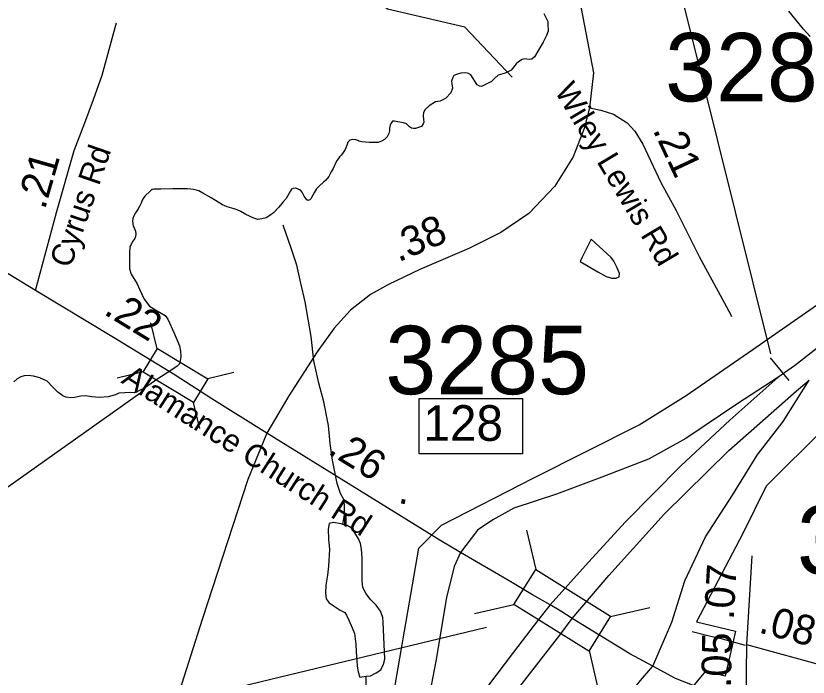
# Model space of a CAD drawing. Extents: x 1662474 to 1856135, y 779280 to 917889.
# Drawn here: x 1781949 to 1785283, y 828102 to 830886 of the extents above; entities that cross this region are included whole.
import ezdxf

# ---------------------------------------------------------------- set-up
doc = ezdxf.new("R2010")
doc.units = 0
for name, color, linetype in [('Cogo Default Point CELL', 7, 'Continuous'), ('Exist Boundary Political City Limit New', 7, 'Continuous'), ('Exist Hydrographic Creek Single Shore', 7, 'Continuous'), ('Exist Hydrographic Misc Water Feature', 7, 'Continuous'), ('Exist Hydrographic Pond Under 1500 Sq Ft', 7, 'Continuous'), ('Exist Road Non-System Type 51', 7, 'Continuous'), ('Exist Road Primary Interstate Divided Center Attributed', 7, 'Continuous'), ('Exist Road Primary Interstate Interchange CELL', 7, 'Continuous'), ('Exist Road Primary Interstate Ramp 1 Lane Attributed', 7, 'Continuous'), ('Exist Road Primary Interstate Structure Ovrhead Sign CELL', 7, 'Continuous'), ('Exist Road Secondary Mileage Tenths English Label', 7, 'Continuous'), ('Exist Road Secondary Structure Standard Bridge CELL', 7, 'Continuous'), ('Exist Road Secondary Structure Standard Bridge Number Label', 7, 'Continuous'), ('Exist Road Secondary Type 51 Attributed', 7, 'Continuous'), ('Exist Road Secondary Type 51 Label', 7, 'Continuous'), ('Map Preparation Boundary City Limit Buffer Line', 7, 'Continuous'), ('Prop DGN Element Guardrail', 7, 'Continuous')]:
    doc.layers.add(name, color=color, linetype=linetype)

msp = doc.modelspace()

# ---------------------------------------------------------------- linework, layer by layer
at = {"layer": 'Exist Boundary Political City Limit New'}
for points in [[(1783511.5, 827873.9), (1783644.9, 828645.9), (1783739.9, 828742.6), (1784129, 828941.5), (1784571.4, 829164.1), (1784768.9, 829287.8), (1785049.5, 829481.6), (1785792.9, 830000)], [(1785600.1, 829397.5), (1785105.9, 828906.1), (1785009.1, 828710.4), (1784813.4, 828334.9), (1784977.4, 828295.8), (1784933.5, 828107.1), (1784851.6, 828127.6), (1784736.2, 827989.2)]]:
    msp.add_lwpolyline(points, dxfattribs=at)
at = {"layer": 'Exist Hydrographic Creek Single Shore'}
for points in [[(1784170.2, 830896.2), (1784181, 830876), (1784186.9, 830861.6), (1784187.9, 830851.9), (1784188.4, 830822.2)], [(1785291.2, 830799.1), (1785263.5, 830830.4), (1785202, 830906.4)], [(1784188.4, 830822.2), (1784181.9, 830802.8), (1784168.5, 830775.8), (1784131.1, 830713), (1784120.1, 830703.6), (1784111.2, 830702.2), (1784098.9, 830703.8), (1784090.2, 830704.6), (1784079.2, 830702.8), (1784064, 830692.1), (1784054, 830683.4), (1784033, 830657.6), (1784008.6, 830645.1), (1783978.4, 830636.1), (1783964.2, 830624.1), (1783950.9, 830609.1), (1783909.1, 830589.1), (1783899.6, 830590.2), (1783890.5, 830596), (1783863, 830637.4), (1783853.5, 830642.9), (1783842.8, 830645.6), (1783821.2, 830645.1), (1783802.6, 830639.2), (1783791.9, 830634.3), (1783787.9, 830626.4), (1783782.9, 830611.4), (1783783.6, 830599.4), (1783785.8, 830581.2), (1783778.8, 830561.6), (1783759, 830539.8), (1783748, 830533.5), (1783734.4, 830527.2), (1783714.6, 830523.6), (1783687.9, 830507.5), (1783671.6, 830492.1), (1783664.8, 830479.4), (1783662.6, 830465.2), (1783663.8, 830450.1), (1783665.2, 830439), (1783663, 830431.7), (1783655.4, 830420.6), (1783644, 830415.4), (1783630.1, 830412), (1783622.5, 830411.8), (1783614.6, 830413.8), (1783605.5, 830418.8), (1783598.9, 830425.6), (1783592.4, 830431.9), (1783579.8, 830436.4), (1783557.1, 830440.6), (1783542, 830442.9), (1783534.6, 830442.2), (1783531.2, 830439.2), (1783527.5, 830433.5), (1783524.4, 830425.9), (1783521.8, 830412.8), (1783520.8, 830402.2), (1783518.1, 830391), (1783511.5, 830376.6), (1783499.8, 830365), (1783487.6, 830358.4), (1783473.1, 830353.4), (1783455.1, 830352.9), (1783435.4, 830352.7), (1783419.9, 830354.2), (1783404.4, 830355.8), (1783392.1, 830358.4), (1783387.9, 830361.3), (1783379.5, 830364.8), (1783366.4, 830365.5), (1783354.5, 830362.4), (1783345.6, 830354), (1783343.2, 830344.6), (1783340.9, 830336.9), (1783335.1, 830323.6), (1783329.6, 830314.9), (1783323, 830307.2), (1783317.5, 830299.1), (1783311.5, 830292.1), (1783307, 830285.5), (1783301.8, 830277.9), (1783294.1, 830265.5), (1783284, 830243.5), (1783275.5, 830229.1), (1783265.9, 830209.4), (1783253.8, 830194.9), (1783243.5, 830185.5), (1783227, 830171.1), (1783214.6, 830157.4), (1783205.8, 830144.2), (1783198.9, 830131.9), (1783191, 830115.7), (1783186.9, 830111.2), (1783177.1, 830108.8), (1783173.8, 830111.8), (1783162.1, 830126.7), (1783154.2, 830143.5), (1783147, 830151.9), (1783137.5, 830156.1)], [(1783137.5, 830156.1), (1783127.2, 830160.6), (1783116.2, 830159.5), (1783109.4, 830156.6), (1783104.4, 830149.8), (1783086.6, 830117.5), (1783073.5, 830102.6), (1783055.4, 830080.2), (1783033.2, 830056.4), (1783017.5, 830045.6), (1783002.1, 830036.1), (1782984, 830031.7), (1782966.9, 830028.8), (1782950.6, 830033.8), (1782916.8, 830049.2), (1782896, 830062.1), (1782880.8, 830069.5), (1782868.2, 830073.9), (1782838, 830082.1), (1782818.9, 830090.8), (1782789.2, 830109.1), (1782770.6, 830120.6), (1782735.4, 830139), (1782719.6, 830149.8), (1782708.6, 830152.9), (1782696.5, 830155.6), (1782685.5, 830157.1), (1782671.9, 830157.9), (1782655.1, 830158.2), (1782610, 830157.4), (1782559, 830157.1), (1782542.8, 830157.1), (1782529.9, 830156.9), (1782523.1, 830155.6), (1782516, 830149.8), (1782491.9, 830127.2), (1782485.2, 830117.2), (1782480.2, 830110.7), (1782476.1, 830097.3), (1782471.1, 830085.8), (1782463.5, 830073.9), (1782452.2, 830056.9), (1782444.4, 830041.4), (1782441.5, 830032.2), (1782440.4, 830022.5), (1782440.9, 830010.1), (1782442.5, 830001), (1782446.8, 829994.4), (1782450.4, 829986.8), (1782452.5, 829979.4), (1782453.5, 829966.6), (1782452.8, 829957.1), (1782449.6, 829948.2), (1782442, 829937.2), (1782428.6, 829914.1), (1782427, 829888.6), (1782428, 829820.9), (1782434.6, 829798.6), (1782459.9, 829757.4), (1782469.5, 829735.1), (1782489.8, 829693.1), (1782512.2, 829664.5), (1782543.5, 829644.3), (1782577.9, 829625.1), (1782589.2, 829609.4), (1782615.5, 829549.8), (1782637.2, 829497.3), (1782641.5, 829474.2), (1782642.8, 829451.9), (1782640.9, 829433.5), (1782637.5, 829421.2), (1782628.4, 829410.9), (1782593.6, 829387.3), (1782547, 829357.4), (1782490.8, 829318.8), (1782448.2, 829299.1), (1782432.8, 829300.2), (1782408.4, 829299.4), (1782382.6, 829297.8), (1782368.5, 829290.5), (1782337.2, 829281.8), (1782299.5, 829279.4), (1782269.2, 829282.6), (1782243, 829286.8), (1782222.2, 829285.8), (1782196, 829279.2), (1782180.5, 829277.4), (1782159.9, 829280.5), (1782146.5, 829287.1), (1782126, 829301.5), (1782103.4, 829324.3), (1782080.5, 829347.9), (1782050.4, 829361.9), (1782023.6, 829369.5), (1782000.5, 829372.4), (1781984.2, 829371.3), (1781970.1, 829366.6), (1781954.9, 829357.4), (1781941.2, 829345.3)]]:
    msp.add_lwpolyline(points, dxfattribs=at)
at = {"layer": 'Exist Hydrographic Misc Water Feature'}
for points in [[(1784037.2, 830628), (1783838.3, 830838.8), (1783513.3, 830914.4), (1783414.2, 830998.5), (1783260.3, 831674.5), (1783236.3, 831701.2), (1783228.3, 831793.3), (1783162.2, 831975.2), (1783147.8, 832185.7)], [(1783325.7, 828744.9), (1783332, 828786.9), (1783332.2, 828818.9), (1783330.4, 828846.9), (1783314.6, 828875), (1783300.9, 828917.2), (1783281.6, 829015.3), (1783272.1, 829085.4), (1783264.6, 829161.5), (1783245.3, 829261.6), (1783223.8, 829339.8), (1783202.4, 829433.9), (1783191.2, 829536.1), (1783166.1, 829682.3), (1783148.7, 829760.4), (1783131.3, 829836.6), (1783107.7, 829908.7), (1783074, 830005.1)], [(1783424.5, 827986.1), (1783423.3, 828106.1)]]:
    msp.add_lwpolyline(points, dxfattribs=at)
at = {"layer": 'Exist Hydrographic Pond Under 1500 Sq Ft'}
for points in [[(1784323.7, 829852.3), (1784397.3, 829807.8), (1784433.2, 829789.5), (1784457.1, 829781.4), (1784475, 829781.2), (1784487.1, 829787.1), (1784489.1, 829801.2), (1784479.5, 829825.3), (1784465.6, 829853.3), (1784453.7, 829869.4), (1784404, 829915.8), (1784370.2, 829946), (1784331.7, 829870.2), (1784323.7, 829852.3)], [(1783325.7, 828744.9), (1783317.7, 828747), (1783285.7, 828753.2), (1783267.6, 828749.4), (1783263.5, 828725.3), (1783265.2, 828683.3), (1783268.9, 828639.3), (1783264.4, 828569.3), (1783260.3, 828531.3), (1783253.9, 828489.4), (1783251.6, 828457.3), (1783255.5, 828431.3), (1783267.2, 828415.3), (1783313.2, 828384.9), (1783333, 828374.8), (1783341, 828362.8), (1783350.9, 828342.6), (1783364.6, 828310.6), (1783374.5, 828286.5), (1783380.2, 828240.5), (1783381.8, 828208.4), (1783383.7, 828174.4), (1783385.5, 828148.4), (1783389.2, 828124.3), (1783397.2, 828102.3), (1783423.3, 828106.1)], [(1783423.3, 828106.1), (1783441.3, 828108), (1783465.3, 828119.8), (1783485.4, 828133.7), (1783495.7, 828157.6), (1783501.8, 828177.6), (1783494.8, 828333.6), (1783493, 828353.7), (1783483.1, 828379.8), (1783465.3, 828405.9), (1783443.4, 828428), (1783431.5, 828442.1), (1783421.6, 828456.2), (1783409.7, 828480.3), (1783406, 828508.3), (1783406.5, 828564.4), (1783406.7, 828604.3), (1783403, 828640.4), (1783399.3, 828664.4), (1783391.3, 828684.5), (1783371.4, 828716.6), (1783359.5, 828730.7), (1783343.7, 828740.9), (1783325.7, 828744.9)]]:
    msp.add_lwpolyline(points, dxfattribs=at)
at = {"layer": 'Exist Road Non-System Type 51'}
msp.add_lwpolyline([(1784794.9, 828293.9), (1784866.1, 828275.8), (1784910.9, 828266.4), (1784961.9, 828252.4), (1785018, 828237.2)], dxfattribs=at)
at = {"layer": 'Exist Road Primary Interstate Divided Center Attributed'}
for points in [[(1787323.5, 830650.8), (1786980.9, 830501.8), (1786710.2, 830375.9), (1786507.6, 830271.4), (1786341.3, 830181.8), (1786215.5, 830109.3), (1785978.2, 829962), (1785750.1, 829812.7), (1785549.6, 829665.5), (1785225.6, 829412.7), (1785155.7, 829363.7)], [(1785155.7, 829363.7), (1784954, 829183.9), (1784746.9, 828991.5), (1784514.5, 828756.8), (1784358.8, 828586.1), (1784197.1, 828406.2)], [(1784290.5, 828349.1), (1784444.5, 828529.7), (1784676.8, 828789), (1784949.7, 829055.7), (1785233.3, 829307.5), (1785286.5, 829352.8)], [(1784197.1, 828406.2), (1784148, 828344.4), (1784043.5, 828207.8), (1783902.8, 828022.2), (1783753.6, 827815.3), (1783596.9, 827575.9), (1783504.4, 827428.5)], [(1783537.1, 827265), (1783578, 827330.4), (1783681.5, 827510.3), (1783806.9, 827701.1), (1783992.2, 827962.8), (1784237.4, 828278.9), (1784290.5, 828349.1)]]:
    msp.add_lwpolyline(points, dxfattribs=at)
at = {"layer": 'Exist Road Primary Interstate Interchange CELL'}
msp.add_lwpolyline([(1783646.6, 829275.5), (1784081.5, 829275.5), (1784081.5, 829042.3), (1783646.6, 829042.3)], close=True, dxfattribs=at)
at = {"layer": 'Exist Road Primary Interstate Ramp 1 Lane Attributed'}
for points in [[(1785155.7, 829363.7), (1784986.7, 829254.7), (1784768.8, 829107.5), (1784610.7, 829020.3), (1784414.5, 828944), (1784223.8, 828873.1), (1784043.9, 828813.2), (1783956.7, 828764.1), (1783891.4, 828720.5), (1783820, 828627.2)], [(1784629.5, 828148.3), (1784708.8, 828333.5), (1784763.3, 828507.9), (1784850.5, 828693.2), (1784964.9, 828867.7), (1785068.5, 829036.7), (1785177.5, 829178.4), (1785286.5, 829352.8)], [(1783820, 828627.2), (1783793.3, 828567.9), (1783760.6, 828437), (1783717, 828169.9), (1783684.3, 828000.9), (1783646.1, 827815.6), (1783602.5, 827679.3), (1783504.4, 827428.5)], [(1783537.1, 827265), (1783771.5, 827494), (1783896.8, 827597.5), (1784049.4, 827690.2), (1784218.3, 827777.4), (1784305.5, 827826.5), (1784409.1, 827902.8), (1784507.2, 828000.9), (1784578, 828088.1), (1784629.5, 828148.3)]]:
    msp.add_lwpolyline(points, dxfattribs=at)
at = {"layer": 'Exist Road Primary Interstate Structure Ovrhead Sign CELL'}
for p, q in [((1785126.5, 829463.7), (1783905.5, 834371.2)), ((1785123.4, 829446.8), (1785202.2, 829351.7))]:
    msp.add_line(p, q, dxfattribs=at)
at = {"layer": 'Exist Road Secondary Structure Standard Bridge CELL'}
for p, q in [((1782544, 829484.1), (1782517, 829594)), ((1782485.3, 829387.3), (1782375.4, 829360.3)), ((1782867, 829384.4), (1782757.1, 829357.4)), ((1782724, 829148.5), (1782697.1, 829258.4)), ((1784098.2, 828720.9), (1784136.5, 828555.5)), ((1783879.1, 828369.8), (1784044.5, 828408.1)), ((1784451.5, 828357.9), (1784616.9, 828396.2)), ((1784361.6, 828213.9), (1784399.9, 828048.5))]:
    msp.add_line(p, q, dxfattribs=at)
for points in [[(1782697.1, 829258.4), (1782485, 829386.8), (1782545, 829485.9), (1782757.1, 829357.4)], [(1784136.5, 828555.5), (1784451.9, 828358.6), (1784360, 828211.3), (1784044.5, 828408.1)]]:
    msp.add_lwpolyline(points, close=True, dxfattribs=at)
at = {"layer": 'Exist Road Secondary Structure Standard Bridge Number Label'}
for p, q in [((1782475.2, 829299.1), (1781210.2, 828403.7)), ((1783929, 828311.1), (1780249, 827425.1))]:
    msp.add_line(p, q, dxfattribs=at)
at = {"layer": 'Exist Road Secondary Type 51 Attributed'}
msp.add_line((1785023.9, 828239.1), (1785442, 828125.7), dxfattribs=at)
for points in [[(1784248.5, 831132.1), (1784327.5, 830917.2), (1784379.3, 830645.5), (1784363, 830499.1)], [(1782032, 829729.9), (1782120, 830057.7), (1782195.1, 830319.2), (1782239.7, 830436), (1782275.8, 830533.4), (1782312, 830636.3), (1782367.7, 830836.6), (1782373.3, 830856.5)], [(1784363, 830499.1), (1784340, 830411.7), (1784293.7, 830292), (1784216.4, 830169.2), (1784107.7, 830054.3), (1783989.5, 829974.7), (1783855, 829906.1), (1783649.4, 829818.6), (1783517.3, 829754.6), (1783442, 829713), (1783357.3, 829646.5), (1783288.5, 829572), (1783216.4, 829471.9), (1783097.2, 829286.2), (1783004.9, 829129.4)], [(1784363, 830499.1), (1784410.8, 830488.6), (1784463.2, 830472.9), (1784520.7, 830436.3), (1784554.2, 830400.7), (1784586.7, 830346.2), (1784662.5, 830184.4), (1784727.5, 830066), (1784824.6, 829873.7), (1784957.3, 829628.1), (1784960.5, 829620.4)], [(1782032, 829729.9), (1781768.9, 829889.9), (1781560.4, 829997.1), (1781275.9, 830117.5)], [(1782619.8, 829373.2), (1782360.5, 829531.6), (1782032, 829729.9)], [(1783004.9, 829129.4), (1782773.5, 829274), (1782619.8, 829373.2)], [(1783004.9, 829129.4), (1782925, 828934), (1782733.4, 828345.1), (1782570.5, 827832.8), (1782551.4, 827751.4), (1782541.8, 827349.2), (1782532.2, 826587.9)], [(1783820, 828627.2), (1783736.7, 828676), (1783004.9, 829129.4)], [(1784197.1, 828406.2), (1784123.6, 828448.5), (1784031.2, 828503.4), (1783820, 828627.2)], [(1785045.4, 828613.2), (1785023.9, 828239.1)], [(1784290.5, 828349.1), (1784241.6, 828379.6), (1784197.1, 828406.2)], [(1784629.5, 828148.3), (1784532.8, 828200.5), (1784290.5, 828349.1)], [(1785023.9, 828239.1), (1785020.5, 828000.1)], [(1785020.5, 828000.1), (1784849.3, 828047.4), (1784725.4, 828096.6), (1784629.5, 828148.3)]]:
    msp.add_lwpolyline(points, dxfattribs=at)
at = {"layer": 'Map Preparation Boundary City Limit Buffer Line'}
for points in [[(1783511.5, 827873.9), (1783644.9, 828645.9), (1783739.9, 828742.6), (1784129, 828941.5), (1784571.4, 829164.1), (1784768.9, 829287.8), (1785049.5, 829481.6), (1785792.9, 830000)], [(1785600.1, 829397.5), (1785105.9, 828906.1), (1785009.1, 828710.4), (1784813.4, 828334.9), (1784977.4, 828295.8), (1784933.5, 828107.1), (1784851.6, 828127.6), (1784736.2, 827989.2)]]:
    msp.add_lwpolyline(points, dxfattribs=at)

# ---------------------------------------------------------------- texts
at = {"layer": 'Cogo Default Point CELL'}
for s, p in [('3287', (1784681, 830526)), ('3285', (1783503.9, 829293.3)), ('3314', (1785235.9, 828535.7))]:
    msp.add_text(s, height=288, dxfattribs=at).set_placement(p)
at = {"layer": 'Exist Road Primary Interstate Interchange CELL'}
msp.add_text('128', height=150, dxfattribs=at).set_placement((1783664.2, 829097.1))
at = {"layer": 'Exist Road Secondary Mileage Tenths English Label'}
for s, rotation, p in [('.21', 73.9667, (1782071.4, 830067)), ('.', 348.3112, (1783554.5, 828836.7))]:
    msp.add_text(s, height=125, rotation=rotation, dxfattribs=at).set_placement(p)
at = {"layer": 'Exist Road Secondary Type 51 Label'}
for s, rotation, p in [('Wiley Lewis Rd', 300.7898, (1784214, 830570.3)), ('Cyrus Rd', 70.9625, (1782179, 829820.5)), ('Alamance Church Rd', 327.3447, (1782388.3, 829343.4))]:
    msp.add_text(s, height=95, rotation=rotation, dxfattribs=at).set_placement(p)
at = {"layer": 'Prop DGN Element Guardrail'}
for s, rotation, p in [('.21', 295.1024, (1784627.6, 830406.2)), ('.38', 23.035, (1783558.9, 829848)), ('.22', 328.5821, (1782314.6, 829632.9)), ('.26', 328.2194, (1783257.4, 829046.5)), ('.07', 86.7133, (1784969.2, 828342)), ('.08', 344.828, (1785070.4, 828291.2)), ('.05', 89.1822, (1784958.3, 828057.2))]:
    msp.add_text(s, height=125, rotation=rotation, dxfattribs=at).set_placement(p)

doc.saveas('drawing.dxf')
